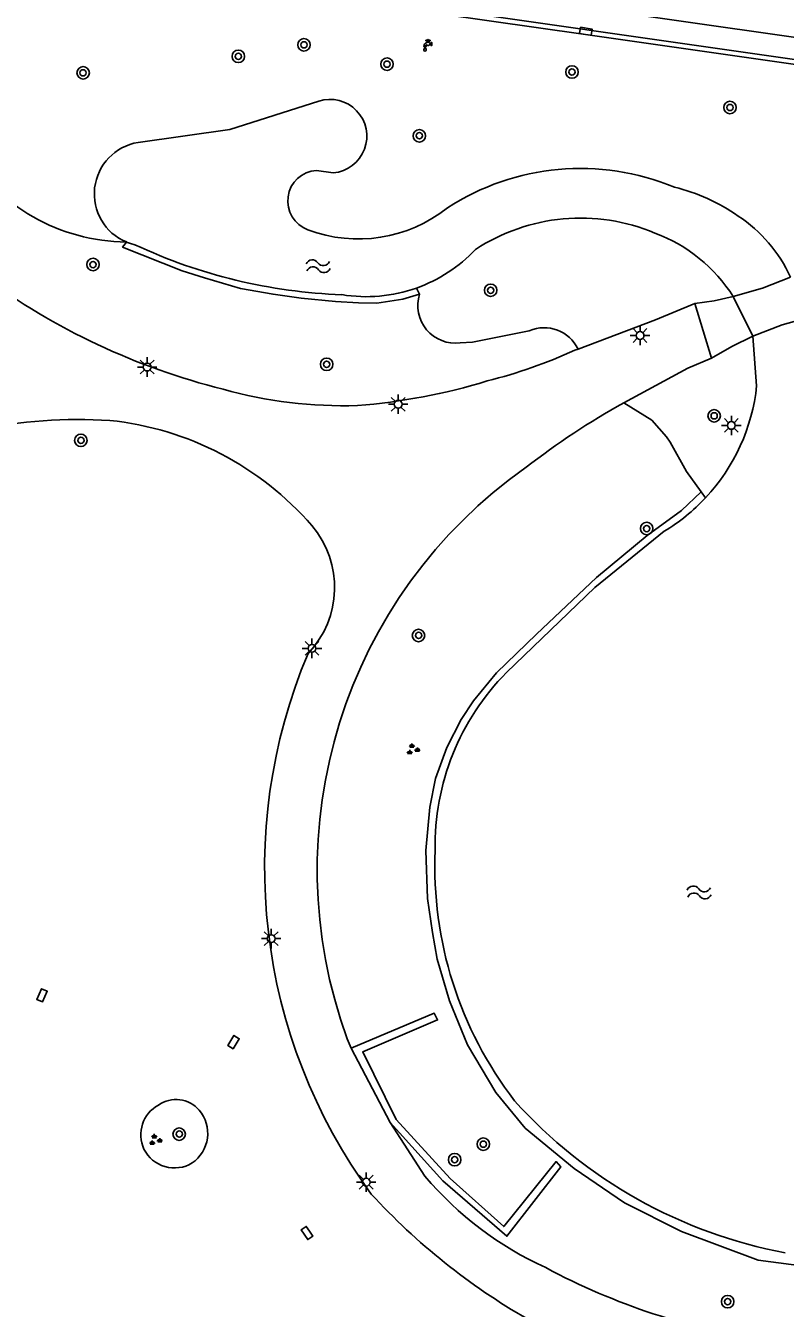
# Model space of a CAD drawing. Extents: x 132998 to 136004, y 396998 to 398512.
# Drawn here: x 133585.9 to 133634.6, y 397524.1 to 397606.3 of the extents above; entities that cross this region are included whole.
import ezdxf

# ---------------------------------------------------------------- set-up
doc = ezdxf.new("R2010")
doc.units = 0
for name, color, linetype in [('gg-knt-onverhard', 7, 'Continuous'), ('gg-knt-verharding', 7, 'Continuous'), ('gg-knt-verharding nz', 7, 'Continuous'), ('gg-kntw-beschoeiing', 7, 'Continuous'), ('gg-kwrk-kunstwerk niveau 01', 7, 'Continuous'), ('gt-afsc-boombescherming', 7, 'Continuous'), ('gt-grn-groengrens', 7, 'Continuous'), ('gt-symb-boom', 7, 'Continuous'), ('gt-symb-groenvak', 7, 'Continuous'), ('gt-symb-kolk', 7, 'Continuous'), ('gt-symb-lichtmast', 7, 'Continuous'), ('gt-symb-watersymbool', 7, 'Continuous'), ('gt-symb-watertappunt', 7, 'Continuous')]:
    doc.layers.add(name, color=color, linetype=linetype)

# ---------------------------------------------------------------- blocks, each defined once
blk = doc.blocks.new('gt0-BOOM')
at = {"layer": 'gt-symb-boom'}
for radius in [0.4, 0.2]:
    blk.add_circle((0, 0), radius, dxfattribs=at)
blk = doc.blocks.new('gt0-WTP')
at = {"layer": 'gt-symb-watertappunt'}
for p, q in [((-0.141, 0.229), (-0.141, 0.214)), ((-0.141, 0.229), (-0.141, 0.214)), ((-0.125, 0.198), (-0.041, 0.207)), ((-0.125, 0.198), (-0.041, 0.207)), ((-0.042, 0.234), (-0.124, 0.243)), ((-0.042, 0.234), (-0.124, 0.243)), ((-0.024, 0.244), (-0.031, 0.238)), ((-0.024, 0.244), (-0.031, 0.238)), ((-0.019, 0.266), (-0.019, 0.256)), ((-0.019, 0.266), (-0.019, 0.256)), ((-0.017, 0.184), (-0.018, 0.164)), ((-0.017, 0.184), (-0.018, 0.164)), ((0.022, 0.164), (0.021, 0.183)), ((0.022, 0.164), (0.021, 0.183)), ((0.023, 0.256), (0.024, 0.267)), ((0.023, 0.256), (0.024, 0.267)), ((0.035, 0.238), (0.028, 0.245)), ((0.035, 0.238), (0.028, 0.245)), ((0.128, 0.243), (0.046, 0.233)), ((0.128, 0.243), (0.046, 0.233)), ((0.046, 0.206), (0.129, 0.198)), ((0.046, 0.206), (0.129, 0.198)), ((0.145, 0.213), (0.145, 0.228)), ((0.145, 0.213), (0.145, 0.228)), ((0.183, 0.079), (0.183, -0.086)), ((0.183, 0.079), (0.183, -0.086)), ((0.244, 0.089), (0.193, 0.089)), ((0.244, 0.089), (0.193, 0.089)), ((0.254, -0.086), (0.254, 0.079)), ((0.254, -0.086), (0.254, 0.079)), ((-0.251, -0.124), (-0.126, -0.124)), ((-0.251, -0.124), (-0.126, -0.124)), ((0.193, -0.096), (0.244, -0.096)), ((0.193, -0.096), (0.244, -0.096))]:
    blk.add_line(p, q, dxfattribs=at)
for points in [[(0.078, -0.063), (0.172, -0.063), (0.172, 0.059), (0.092, 0.059), (0.072, 0.074), (0.053, 0.089), (0.054, 0.111), (-0.048, 0.111), (-0.049, 0.089), (-0.09, 0.059)], [(0.078, -0.063), (0.172, -0.063), (0.172, 0.059), (0.092, 0.059), (0.072, 0.074), (0.053, 0.089), (0.054, 0.111), (-0.048, 0.111), (-0.049, 0.089), (-0.09, 0.059)], [(-0.028, 0.154), (-0.059, 0.154), (-0.059, 0.124), (0.064, 0.124), (0.064, 0.154), (0.032, 0.154)], [(-0.028, 0.154), (-0.059, 0.154), (-0.059, 0.124), (0.064, 0.124), (0.064, 0.154), (0.032, 0.154)], [(-0.03, 0.196), (-0.03, 0.194), (-0.027, 0.194)], [(-0.03, 0.196), (-0.03, 0.194), (-0.027, 0.194)], [(0.031, 0.193), (0.035, 0.193), (0.035, 0.196)], [(0.031, 0.193), (0.035, 0.193), (0.035, 0.196)], [(-0.121, -0.355), (-0.189, -0.203), (-0.267, -0.348)], [(-0.121, -0.355), (-0.189, -0.203), (-0.267, -0.348)]]:
    blk.add_lwpolyline(points, dxfattribs=at)
blk.add_lwpolyline([(-0.269, -0.13), (-0.109, -0.13), (-0.109, -0.16), (-0.269, -0.16)], close=True, dxfattribs=at)
blk.add_lwpolyline([(-0.269, -0.13), (-0.109, -0.13), (-0.109, -0.16), (-0.269, -0.16)], close=True, dxfattribs=at)
for centre, radius, start, end in [((-0.065, -0.125), 0.186, 97.63906, 179.52381), ((-0.065, -0.125), 0.186, 97.63906, 179.52381), ((-0.126, 0.228), 0.015, 83.50257, 178.15351), ((-0.126, 0.228), 0.015, 83.50257, 178.15351), ((-0.126, 0.213), 0.015, 178.15351, 275.57946), ((-0.126, 0.213), 0.015, 178.15351, 275.57946), ((-0.04, 0.249), 0.015, 263.50257, 310.25348), ((-0.04, 0.249), 0.015, 263.50257, 310.25348), ((-0.04, 0.197), 0.01, 358.80723, 95.57946), ((-0.04, 0.197), 0.01, 358.80723, 95.57946), ((-0.028, 0.164), 0.01, 270, 358.80723), ((-0.028, 0.164), 0.01, 270, 358.80723), ((-0.027, 0.184), 0.01, 358.80723, 88.80723), ((-0.027, 0.184), 0.01, 358.80723, 88.80723), ((-0.034, 0.255), 0.015, 313.74431, 2.48805), ((-0.034, 0.255), 0.015, 313.74431, 2.48805), ((0.002, 0.256), 0.0242, 27.67782, 154.22328), ((0.002, 0.256), 0.0242, 27.67782, 154.22328), ((0.031, 0.183), 0.01, 91.19277, 181.19277), ((0.031, 0.183), 0.01, 91.19277, 181.19277), ((0.032, 0.164), 0.01, 181.19277, 270), ((0.032, 0.164), 0.01, 181.19277, 270), ((0.038, 0.256), 0.015, 177.51195, 226.25569), ((0.038, 0.256), 0.015, 177.51195, 226.25569), ((0.046, 0.249), 0.0156, 223.37933, 270.13024), ((0.046, 0.249), 0.0156, 223.37933, 270.13024), ((0.045, 0.196), 0.01, 84.42054, 181.19277), ((0.045, 0.196), 0.01, 84.42054, 181.19277), ((0.13, 0.228), 0.015, 1.84649, 96.49743), ((0.13, 0.228), 0.015, 1.84649, 96.49743), ((0.13, 0.213), 0.015, 264.42054, 1.84649), ((0.13, 0.213), 0.015, 264.42054, 1.84649), ((0.193, 0.079), 0.01, 90, 180), ((0.193, 0.079), 0.01, 90, 180), ((0.244, 0.079), 0.01, 0, 90), ((0.244, 0.079), 0.01, 0, 90), ((-0.196, -0.388), 0.0814, 151.16535, 24.05764), ((-0.196, -0.388), 0.0814, 151.16535, 24.05764), ((-0.074, -0.114), 0.0533, 95.91372, 190.22525), ((-0.074, -0.114), 0.0533, 95.91372, 190.22525), ((0, 0), 0.1, 217.59763, 321.3207), ((0, 0), 0.1, 217.59763, 321.3207), ((0.193, -0.086), 0.01, 180, 270), ((0.193, -0.086), 0.01, 180, 270), ((0.244, -0.086), 0.01, 270, 0), ((0.244, -0.086), 0.01, 270, 0)]:
    blk.add_arc(centre, radius, start, end, dxfattribs=at)
blk = doc.blocks.new('gt0-KOLK')
at = {"layer": 'gt-symb-kolk'}
blk.add_lwpolyline([(0, 0), (0.375, 0), (0.375, 0.4), (-0.375, 0.4), (-0.375, 0), (0, 0)], dxfattribs=at)
blk = doc.blocks.new('gt0-LMAST')
at = {"layer": 'gt-symb-lichtmast'}
for p, q in [((-0.182, 0.173), (-0.447, 0.438)), ((-0.005, 0.246), (-0.005, 0.621)), ((0.172, 0.173), (0.437, 0.438)), ((-0.255, -0.004), (-0.63, -0.004)), ((-0.182, -0.181), (-0.447, -0.446)), ((-0.005, -0.254), (-0.005, -0.629)), ((0.437, -0.446), (0.172, -0.181)), ((0.245, -0.004), (0.62, -0.004))]:
    blk.add_line(p, q, dxfattribs=at)
blk.add_circle((-0.005, -0.004), 0.25, dxfattribs=at)
blk = doc.blocks.new('gt0-WA')
at = {"layer": 'gt-symb-watersymbool'}
for centre, start, end in [((-0.323, 0.022), 28.07249, 151.92751), ((0.427, 0.422), 208.07248, 331.92751), ((-0.323, -0.428), 28.07249, 151.92751), ((0.427, -0.028), 208.07248, 331.92751)]:
    blk.add_arc(centre, 0.425, start, end, dxfattribs=at)
blk = doc.blocks.new('gt0-GRVAK')
at = {"layer": 'gt-symb-groenvak'}
for p, q in [((-0.11, 0.189), (-0.228, 0.24)), ((-0.182, 0.153), (0.088, 0.153)), ((-0.091, 0.211), (-0.156, 0.322)), ((-0.047, 0.214), (-0.047, 0.393)), ((-0.004, 0.211), (0.061, 0.322)), ((0.015, 0.189), (0.133, 0.24)), ((0.262, -0.052), (0.197, 0.059)), ((0.305, -0.049), (0.305, 0.13)), ((0.349, -0.052), (0.414, 0.059)), ((-0.245, -0.228), (-0.363, -0.177)), ((-0.318, -0.264), (-0.047, -0.264)), ((-0.226, -0.206), (-0.291, -0.095)), ((-0.183, -0.203), (-0.183, -0.024)), ((-0.139, -0.206), (-0.074, -0.095)), ((-0.12, -0.228), (-0.002, -0.177)), ((0.243, -0.074), (0.125, -0.023)), ((0.17, -0.11), (0.441, -0.11)), ((0.368, -0.074), (0.486, -0.023))]:
    blk.add_line(p, q, dxfattribs=at)

msp = doc.modelspace()

# ---------------------------------------------------------------- linework, layer by layer
at = {"layer": 'gg-knt-onverhard'}
for p, q in [((133621.275, 397585.616), (133621.069, 397585.538)), ((133606.735, 397540.804), (133606.489, 397541.396)), ((133609.241, 397536.035), (133611.464, 397532.588))]:
    msp.add_line(p, q, dxfattribs=at)
for points in [[(133628.75, 397588.53), (133626.228, 397587.492), (133621.275, 397585.616)], [(133629.821, 397585.036), (133628.311, 397584.387), (133624.196, 397582.165)]]:
    msp.add_lwpolyline(points, dxfattribs=at)
for centre, radius, start, end in [((133609.199, 397625.679), 43.954, 233.63381, 255.94781), ((133607.171, 397616.14), 33.61, 284.27136, 294.426), ((133604.129, 397620.683), 38.806, 274.44675, 286.97051), ((133606.246, 397610.615), 28.635, 254.36221, 271.78592), ((133648.274, 397538.953), 49.467, 119.12687, 127.80757), ((133589.299, 397548.709), 32.388, 86.52028, 101.61929), ((133589.214, 397561.277), 19.866, 40.93334, 84.07353), ((133636.087, 397552.25), 31.526, 125.12202, 200.13859), ((133599.571, 397570.336), 6.106, 316.10811, 40.39549), ((133636.583, 397552.349), 35.393, 157.13347, 216.20332), ((133628.366, 397546.849), 22.115, 220.15664, 245.51092), ((133638.894, 397559.757), 41.888, 222.52666, 240.13279), ((133639.709, 397565.06), 43.478, 241.85249, 261.6414)]:
    msp.add_arc(centre, radius, start, end, dxfattribs=at)
at = {"layer": 'gg-knt-verharding'}
for points in [[(133671.057, 397600.527), (133664.776, 397600.868), (133661.772, 397601.055), (133652.53, 397601.832), (133650.281, 397602.067), (133647.93, 397602.375), (133641.847, 397603.206), (133561.519, 397614.741)], [(133647.972, 397602.085), (133641.747, 397602.913), (133637.142, 397603.582), (133621.747, 397605.79), (133594.044, 397609.739), (133581.68, 397611.541)]]:
    msp.add_lwpolyline(points, dxfattribs=at)
for centre, radius, start, end in [((133595.517, 397535.543), 1.96, 40.78163, 125.16808), ((133595.433, 397535.237), 2.176, 118.71443, 204.78178), ((133595.233, 397535.335), 2.311, 304.63336, 40.07327), ((133595.41, 397535.294), 2.179, 206.39854, 301.41192)]:
    msp.add_arc(centre, radius, start, end, dxfattribs=at)
at = {"layer": 'gg-knt-verharding nz'}
msp.add_line((133641.636, 397604.658), (133561.759, 397616.13), dxfattribs=at)
at = {"layer": 'gg-kntw-beschoeiing'}
for p, q in [((133604.505, 397597.069), (133605.59, 397596.91)), ((133604.505, 397597.069), (133605.59, 397596.91)), ((133631.217, 397588.974), (133632.463, 397586.436)), ((133631.217, 397588.974), (133632.463, 397586.436)), ((133632.717, 397583.262), (133632.463, 397586.436)), ((133632.717, 397583.262), (133632.463, 397586.436))]:
    msp.add_line(p, q, dxfattribs=at)
for points in [[(133593.08, 397598.86), (133598.97, 397599.68), (133604.654, 397601.511)], [(133593.08, 397598.86), (133598.97, 397599.68), (133604.654, 397601.511)], [(133592.884, 397592.301), (133592.604, 397592.377), (133592.333, 397592.477)], [(133592.884, 397592.301), (133592.604, 397592.377), (133592.333, 397592.477)], [(133616.684, 397564.876), (133622.357, 397570.325), (133626.798, 397573.934)], [(133616.684, 397564.876), (133622.357, 397570.325), (133626.798, 397573.934)]]:
    msp.add_lwpolyline(points, dxfattribs=at)
for centre, radius, start, end in [((133605.376, 397599.262), 2.362, 275.18744, 107.81055), ((133605.376, 397599.262), 2.362, 275.18744, 107.81055), ((133593.62, 397595.562), 3.342, 99.2956, 247.35452), ((133593.62, 397595.562), 3.342, 99.2956, 247.35452), ((133604.638, 397595.106), 1.968, 93.88023, 249.99426), ((133604.638, 397595.106), 1.968, 93.88023, 249.99426), ((133621.432, 397581.571), 15.624, 67.35983, 123.09651), ((133621.432, 397581.571), 15.624, 67.35983, 123.09651), ((133624.734, 397584.579), 11.73, 54.58985, 76.63431), ((133624.734, 397584.579), 11.73, 54.58985, 76.63431), ((133607.194, 397601.845), 9.175, 249.39402, 308.45375), ((133607.194, 397601.845), 9.175, 249.39402, 308.45375), ((133621.442, 397581.703), 12.307, 67.24892, 123.24768), ((133621.442, 397581.703), 12.307, 67.24892, 123.24768), ((133626.413, 397586.348), 9.322, 24.61156, 56.69958), ((133626.413, 397586.348), 9.322, 24.61156, 56.69958), ((133622.618, 397583.524), 10.181, 32.36551, 69.38744), ((133622.618, 397583.524), 10.181, 32.36551, 69.38744), ((133607.358, 397623.205), 34.126, 244.90307, 267.95381), ((133607.358, 397623.205), 34.126, 244.90307, 267.95381), ((133607.714, 397598.545), 9.572, 289.58728, 316.82702), ((133607.714, 397598.545), 9.572, 289.58728, 316.82702), ((133607.709, 397598.545), 9.573, 260.56476, 289.61452), ((133607.709, 397598.545), 9.573, 260.56476, 289.61452), ((133620.377, 397584.55), 12.407, 316.91172, 354.0395), ((133620.377, 397584.55), 12.407, 316.91172, 354.0395), ((133620.373, 397584.554), 12.412, 301.17173, 316.91133), ((133620.373, 397584.554), 12.412, 301.17173, 316.91133), ((133627.9, 397553.772), 15.783, 135.28796, 181.08843), ((133627.9, 397553.772), 15.783, 135.28796, 181.08843), ((133636.651, 397552.422), 24.554, 177.55008, 217.63604), ((133636.651, 397552.422), 24.554, 177.55008, 217.63604), ((133640.18, 397558.005), 30.841, 221.84949, 259.48865), ((133640.18, 397558.005), 30.841, 221.84949, 259.48865)]:
    msp.add_arc(centre, radius, start, end, dxfattribs=at)
at = {"layer": 'gg-kwrk-kunstwerk niveau 01'}
msp.add_line((133628.75, 397588.53), (133629.821, 397585.036), dxfattribs=at)
for points in [[(133631.217, 397588.974), (133633.082, 397589.517), (133634.888, 397590.23)], [(133628.75, 397588.53), (133629.99, 397588.715), (133631.217, 397588.974)], [(133632.463, 397586.436), (133634.343, 397587.161), (133636.283, 397587.704)], [(133629.821, 397585.036), (133631.117, 397585.783), (133632.463, 397586.436)]]:
    msp.add_lwpolyline(points, dxfattribs=at)
at = {"layer": 'gt-afsc-boombescherming'}
msp.add_line((133609.241, 397536.035), (133606.735, 397540.804), dxfattribs=at)
msp.add_lwpolyline([(133609.241, 397536.035), (133612.605, 397532.286), (133616.712, 397528.735), (133620.167, 397533.194), (133619.863, 397533.523), (133616.513, 397529.357), (133613.08, 397532.443), (133609.61, 397536.218), (133607.481, 397540.57), (133612.271, 397542.602), (133612.061, 397543.031), (133606.735, 397540.804)], dxfattribs=at)
at = {"layer": 'gt-grn-groengrens'}
for p, q in [((133610.923, 397589.527), (133611.122, 397589.128)), ((133629.438, 397576.075), (133629.16, 397576.464))]:
    msp.add_line(p, q, dxfattribs=at)
for points in [[(133611.122, 397589.128), (133610.05, 397588.809), (133608.37, 397588.549), (133607.211, 397588.578), (133605.733, 397588.665), (133603.531, 397588.867), (133601.734, 397589.128), (133599.648, 397589.505), (133597.33, 397590.171), (133595.91, 397590.635), (133592.085, 397592.147), (133592.333, 397592.477)], [(133618.148, 397586.792), (133614.508, 397586.054), (133613.721, 397586.005)], [(133624.196, 397582.165), (133626.006, 397581.045), (133626.941, 397579.992), (133627.174, 397579.642), (133628.226, 397577.771), (133629.16, 397576.464)], [(133636.233, 397526.752), (133632.816, 397527.196), (133627.896, 397529.041), (133624.24, 397530.886), (133621.028, 397533.073), (133617.885, 397535.669), (133616.005, 397537.959), (133614.195, 397540.999), (133613.033, 397543.835), (133612.247, 397546.5), (133611.94, 397548.209), (133611.632, 397550.395), (133611.53, 397553.47), (133611.769, 397556.238), (133612.145, 397558.083), (133612.862, 397560.065), (133613.785, 397561.876), (133614.57, 397563.071), (133616.04, 397564.848), (133618.602, 397567.342), (133622.463, 397570.964), (133625.709, 397573.663), (133627.896, 397575.269), (133629.16, 397576.464)]]:
    msp.add_lwpolyline(points, dxfattribs=at)
for centre, radius, start, end in [((133592.441, 397604.755), 12.278, 152.69596, 269.49464), ((133613.42, 397588.397), 2.411, 162.35742, 277.17789), ((133619.095, 397584.565), 2.42, 25.73372, 113.0458)]:
    msp.add_arc(centre, radius, start, end, dxfattribs=at)

# ---------------------------------------------------------------- block references
at = {"layer": 'gt-symb-boom'}
for p in [(133603.711, 397605.116), (133631.006, 397601.099), (133590.199, 397591.032), (133615.673, 397589.385), (133605.164, 397584.64), (133629.995, 397581.332), (133589.419, 397579.762), (133625.672, 397574.107), (133611.054, 397567.255), (133595.719, 397535.286), (133615.201, 397534.643), (133613.364, 397533.645), (133630.859, 397524.548)]:
    msp.add_blockref('gt0-BOOM', p, dxfattribs=at)
for p, rotation in [((133599.508, 397604.378), -93.95503763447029), ((133609.033, 397603.876), -93.95503763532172), ((133589.56, 397603.325), -93.95503763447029), ((133620.882, 397603.375), -93.9550376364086), ((133611.105, 397599.287), -93.95503763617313)]:
    msp.add_blockref('gt0-BOOM', p, dxfattribs=dict(at, rotation=rotation))
at = {"layer": 'gt-symb-groenvak'}
for p in [(133610.673, 397559.941), (133594.169, 397534.903)]:
    msp.add_blockref('gt0-GRVAK', p, dxfattribs=at)
at = {"layer": 'gt-symb-kolk'}
for p, rotation in [((133621.747, 397605.79), -8.260210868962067), ((133587.109, 397544.1), 65.40899949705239), ((133599.37, 397541.079), 58.662794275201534), ((133604.071, 397529.06), 124.19864361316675)]:
    msp.add_blockref('gt0-KOLK', p, dxfattribs=dict(at, rotation=rotation))
at = {"layer": 'gt-symb-lichtmast'}
for p in [(133625.252, 397586.486), (133593.671, 397584.463), (133609.755, 397582.08), (133631.102, 397580.722), (133604.227, 397566.429), (133601.619, 397547.823), (133607.704, 397532.205)]:
    msp.add_blockref('gt0-LMAST', p, dxfattribs=at)
at = {"layer": 'gt-symb-watersymbool', "rotation": 5.910070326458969}
for p in [(133604.573, 397590.923), (133628.975, 397550.777)]:
    msp.add_blockref('gt0-WA', p, dxfattribs=at)
at = {"layer": 'gt-symb-watertappunt'}
msp.add_blockref('gt0-WTP', (133611.659, 397605.176), dxfattribs=at)

doc.saveas('drawing.dxf')
